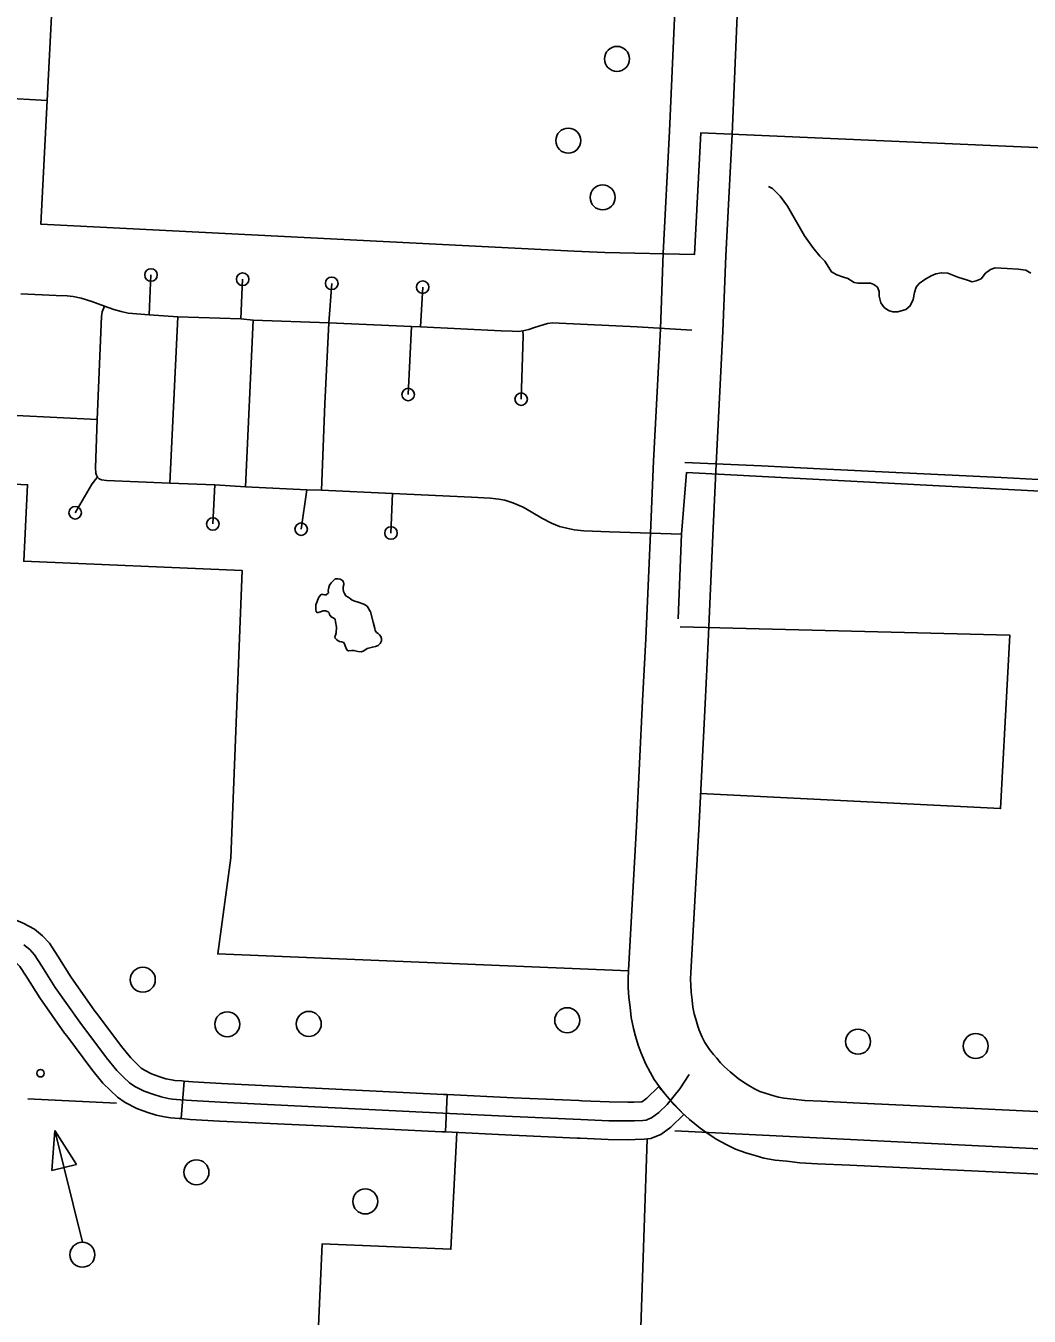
# Model space of a CAD drawing. Extents: x 653372 to 905732, y 627442 to 787275.
# Drawn here: x 680342 to 684356, y 779033 to 784195 of the extents above; entities that cross this region are included whole.
import ezdxf

# ---------------------------------------------------------------- set-up
doc = ezdxf.new("R2010")
doc.units = 0
for name, color, linetype in [('10', 7, 'Continuous'), ('31', 7, 'Continuous'), ('33', 7, 'Continuous'), ('34', 7, 'Continuous'), ('35', 7, 'Continuous'), ('5', 7, 'Continuous'), ('56', 7, 'Continuous'), ('6', 7, 'Continuous')]:
    doc.layers.add(name, color=color, linetype=linetype)

msp = doc.modelspace()

# ---------------------------------------------------------------- linework, layer by layer
at = {"layer": '10'}
for points in [[(683284.3, 787274.7), (683284.4, 787274.3), (683294.1, 787236.3), (683301.5, 787193.2), (683306.8, 787153.3), (683310.5, 787104.3), (683312.7, 787041.5), (683302.8, 786772.3), (683284.4, 786340.9), (683271.2, 786053.2), (683255.5, 785712.5), (683226.4, 785079.9), (683207.6, 784695), (683196.1, 784426.6), (683167.3, 783761.4), (683142.1, 783274.6), (683130.8, 782972), (683103.2, 782441.6), (683090.4, 782155.9), (683072.5, 781731), (683059.5, 781482.1), (683034.4, 780980), (683002.6, 780408.1)], [(682752.7, 780415.6), (682784.7, 780993.2), (682809.8, 781494.8), (682822.7, 781742.8), (682840.6, 782166.8), (682853.5, 782453.7), (682881, 782983.2), (682892.3, 783285.8), (682917.5, 783773.2), (682946.4, 784437.3)], [(684983.2, 779572.9), (684153, 779613), (683639.1, 779636.7), (683509.8, 779643.3), (683439.1, 779647.3), (683386.6, 779652.8), (683340.4, 779657.2), (683294.3, 779665.9), (683263.9, 779674.8), (683222.3, 779687), (683181.6, 779701.6), (683143.4, 779720.4), (683106, 779740.5), (683071.8, 779762.9), (683039.4, 779785.9), (682997.6, 779820.4), (682965.9, 779848.5), (682936.3, 779878.1), (682915.9, 779903), (682899.8, 779921.1), (682877.3, 779950.6), (682855.8, 779980.2), (682839.2, 780009.1), (682822.4, 780041.9), (682803.3, 780085.5), (682792, 780117.1), (682781.6, 780153.7), (682773.5, 780183.5), (682763.9, 780228), (682759.2, 780268.7), (682754.9, 780307.8), (682752.3, 780347.9), (682751.8, 780383), (682752.7, 780415.6)], [(683002.6, 780408.1), (683001.8, 780381.3), (683002.2, 780357.9), (683004, 780329.4), (683007.6, 780296.9), (683010.9, 780268.8), (683016.5, 780242.5), (683022.4, 780220.7), (683030.2, 780193.5), (683035.7, 780177.9), (683048.3, 780149.3), (683059, 780128.3), (683065.9, 780116.3), (683077.8, 780100), (683093, 780080), (683106.1, 780065.3), (683121.8, 780046.2), (683137.5, 780030.5), (683160.1, 780010.4), (683191.4, 779984.6), (683212.8, 779969.4), (683234, 779955.5), (683257.8, 779942.7), (683279, 779932.3), (683299.7, 779924.9), (683334.2, 779914.7), (683352.7, 779909.3), (683375.7, 779905), (683411.5, 779901.5), (683459.1, 779896.6), (683523.4, 779892.9), (683651.3, 779886.4), (684164.8, 779862.7), (684995.2, 779822.6)]]:
    msp.add_lwpolyline(points, dxfattribs=at)
at = {"layer": '31'}
for p, q in [((680963.1, 779823.8), (680976.2, 779973.3)), ((682027.9, 779919.9), (682020.7, 779770.1))]:
    msp.add_line(p, q, dxfattribs=at)
for points in [[(680625.7, 780244.1), (680618.6, 780253.6), (680522.5, 780390.2), (680469.7, 780473.9), (680436.9, 780525.1), (680409.1, 780554.6), (680376.9, 780580.7), (680331.1, 780605.9), (680296.5, 780619.7), (680264.6, 780629.4), (680230.8, 780638.3)], [(682996.4, 780000.6), (682958.6, 779942.9), (682907.5, 779879.4), (682874.9, 779847.5), (682845.3, 779826.6), (682829.7, 779820), (682823.5, 779817.5), (682810.2, 779816), (682777.3, 779814.4), (682750.2, 779814), (682673.8, 779815), (682562.8, 779820.3), (682289.3, 779832.3), (682009.8, 779845.7), (681121.2, 779888.8), (681005, 779895.5), (680960.9, 779899.3), (680929.4, 779901.5), (680911.2, 779904.6), (680883, 779910.5), (680849.8, 779921), (680815.5, 779933.4), (680778.1, 779952.2), (680756.5, 779967.3), (680733.2, 779989.5), (680706.2, 780016.2), (680665.4, 780066.1), (680557.9, 780209.6), (680460.1, 780348.6), (680406.5, 780433.6), (680377.5, 780478.7), (680357.9, 780499.5), (680334.8, 780518.2)], [(680505.7, 780154.2), (680497.2, 780165.5), (680397.7, 780307), (680343.2, 780393.3), (680318.1, 780432.3), (680306.7, 780444.4), (680292.8, 780455.8), (680267, 780469.9), (680246.8, 780478), (680223.6, 780485.1), (680192.7, 780493.2)], [(680976.2, 779973.3), (680966.8, 779974.1), (680938.3, 779976.1), (680925.1, 779978.3), (680902, 779983.1), (680873.9, 779992), (680845.2, 780002.4), (680816.8, 780016.7), (680804.1, 780025.5), (680785.4, 780043.4), (680761.7, 780066.8), (680724.4, 780112.3), (680625.7, 780244.1)], [(680963.1, 779823.8), (680955.1, 779824.5), (680920.6, 779827), (680897.3, 779830.9), (680864, 779837.8), (680825.8, 779849.9), (680785.8, 779864.3), (680739.5, 779887.6), (680708.9, 779909.1), (680680.9, 779935.7), (680650.6, 779965.7), (680606.3, 780019.8), (680505.7, 780154.2)], [(680976.2, 779973.3), (681010.4, 779970.3), (681125.2, 779963.7), (681500.5, 779945.5)], [(681500.5, 779945.5), (682013.4, 779920.6), (682027.9, 779919.9)], [(682974.4, 779840), (682915.9, 779903), (682872.8, 779950.4), (682826.8, 779905.3), (682808.7, 779892.6), (682804.5, 779890.8), (682804.3, 779890.8), (682775, 779889.4), (682750, 779889), (682676.1, 779890), (682566.2, 779895.2), (682555, 779895.7)], [(682555, 779895.7), (682292.7, 779907.2), (682027.9, 779919.9)], [(682974.4, 779840), (682923.1, 779789.7), (682881.9, 779760.6), (682858.6, 779750.8), (682842.4, 779744.1), (682816.2, 779741.2), (682779.7, 779739.5), (682750.3, 779739), (682671.5, 779740), (682559.4, 779745.3), (682548.4, 779745.8)], [(681493.3, 779795.7), (681117.3, 779813.9), (680999.6, 779820.6), (680963.1, 779823.8)], [(682020.7, 779770.1), (682006.2, 779770.8), (681493.3, 779795.7)], [(682548.4, 779745.8), (682285.9, 779757.3), (682020.7, 779770.1)]]:
    msp.add_lwpolyline(points, dxfattribs=at)
at = {"layer": '33'}
for points in [[(680842.6, 783198.2), (680835.4, 783038)], [(681209.3, 783180.9), (681202.6, 783022.3)], [(681566, 783164.3), (681553.9, 783006.4)], [(681929.9, 783149.3), (681920.5, 782990)], [(683005.9, 782977.6), (682787.9, 782990.7), (682476, 783005.4), (682449.4, 783006.2), (682428.5, 783003.8), (682398.6, 782995.2), (682372.8, 782986.5), (682354.8, 782980.5), (682330.9, 782974.1), (682313, 782972.3), (682287.5, 782973), (682244.3, 782974.9), (681920.5, 782990), (681884.9, 782991.7), (681553.9, 783006.4), (681251.8, 783017.6), (681202.6, 783022.3), (680950.9, 783031), (680835.4, 783038), (680751.9, 783045.3), (680723, 783051.5), (680694.2, 783059.5), (680656.4, 783073.7), (680606.5, 783092.4), (680563, 783105), (680531.1, 783111.9), (680507.5, 783114.4), (680463.6, 783116.3), (680321.9, 783122.3)], [(680656.4, 783073.7), (680648, 783050.1), (680645.5, 783031.9), (680627.4, 782620.2), (680621.4, 782426.4), (680622.3, 782405.6), (680625, 782396.7), (680628.4, 782389.2), (680634.9, 782382.3), (680645.1, 782378.3), (680664.3, 782375.5), (680918.5, 782365.7), (681098.3, 782358.1), (681221.1, 782351.1), (681466.1, 782338.1), (681524.6, 782336.9), (681809.1, 782323.4), (682125.3, 782308.7), (682199.9, 782305), (682233.8, 782301), (682258.8, 782296.6), (682289.8, 782286), (682331.5, 782269.2), (682363.5, 782250.5), (682406.4, 782224.8), (682445.7, 782205.1), (682477.1, 782192.3), (682505.8, 782184.8), (682535.9, 782178.7), (682574.3, 782174.6), (682677.7, 782170.8), (682965.5, 782161.4)], [(680950.9, 783031), (680918.5, 782365.7)], [(681251.8, 783017.6), (681221.1, 782351.1)], [(681553.9, 783006.4), (681538.8, 782682.7), (681524.6, 782336.9)], [(681871.9, 782719.6), (681884.9, 782991.7)], [(682330.9, 782974.1), (682331.3, 782954.8), (682323.7, 782701.2)], [(679980.8, 782652.1), (680627.4, 782620.2)], [(680539.5, 782246.9), (680604.4, 782359.1), (680620.2, 782379.2), (680628.4, 782389.2)], [(681090, 782202), (681098.3, 782358.1)], [(681443.4, 782181.3), (681466.1, 782338.1)], [(681802.9, 782165.8), (681809.1, 782323.4)], [(682827.2, 779741.7), (682815.8, 779387.1), (682786.8, 778511), (682781.6, 778306.3), (682766.2, 777961.8), (682750.5, 777622.1), (682739, 777329.8), (682733.1, 777161), (682704.8, 776454.9), (682693.5, 776247.5), (682680.5, 775834.5)]]:
    msp.add_lwpolyline(points, dxfattribs=at)
for centre in [(680842.6, 783198.2), (681209.3, 783180.9), (681566, 783164.3), (681929.9, 783149.3), (681871.9, 782719.6), (682323.7, 782701.2), (680539.5, 782246.9), (681090, 782202), (681443.4, 782181.3), (681802.9, 782165.8)]:
    msp.add_circle(centre, 25, dxfattribs=at)
at = {"layer": '34'}
msp.add_lwpolyline([(687212.2, 782250.7), (686669.3, 782274.8), (686307.8, 782293.3), (686251.8, 782294.9), (686180.2, 782297.1), (686080.3, 782302), (685948.3, 782307.8), (685774.6, 782314.9), (685581.6, 782321.4), (685281.6, 782336), (685155.1, 782342.3), (684957.8, 782352.7), (684820.9, 782359.3), (684716, 782365.6), (684490.8, 782374.9), (684244, 782387.3), (683822.2, 782407.5), (683520.4, 782423.2), (683285.4, 782434), (682978.4, 782447.7)], dxfattribs=at)
at = {"layer": '35'}
for points in [[(684362.9, 783205.4), (684342.9, 783216.6), (684312.1, 783221.3), (684268.3, 783223.3), (684219.4, 783226.3), (684201.1, 783220.1), (684181.7, 783204.8), (684163.7, 783181.9), (684144.6, 783174.2), (684127.9, 783170.9), (684109.9, 783177.5), (684071, 783189.2), (684030.7, 783204.8), (684005.1, 783207.1), (683982.3, 783202.5), (683964.3, 783194), (683939, 783179.6), (683916.6, 783163.7), (683904.1, 783149.7), (683896.7, 783128), (683892.1, 783100.2), (683880, 783074.2), (683862.2, 783060.4), (683830.9, 783050.7), (683810.6, 783050.6), (683793.3, 783055.6), (683776.4, 783068.2), (683762.6, 783086.8), (683755.8, 783112.6), (683756.4, 783131.5), (683748.6, 783149.1), (683734.6, 783160.1), (683721.5, 783165), (683699.3, 783165.7), (683671.3, 783165), (683656.3, 783167.7), (683630.4, 783184.4), (683608.6, 783190.3), (683586.2, 783198.5), (683565.8, 783210.5), (683554.3, 783228.2), (683539.2, 783252.8), (683518.7, 783273.1), (683491, 783307.9), (683457.7, 783354.2), (683389.5, 783473.3), (683359.8, 783513.5), (683329.7, 783543.8), (683312.6, 783551.9)], [(681551.7, 781850.6), (681541, 781854.9), (681531.4, 781855.1), (681520.5, 781850.4), (681511.3, 781848.4), (681506.8, 781848.5), (681504, 781850.9), (681502.1, 781861.7), (681502.6, 781878.2), (681513.7, 781909.7), (681522, 781919.1), (681526, 781920.7), (681530, 781920.5), (681536.7, 781918.6), (681544.1, 781919), (681552.9, 781927.2), (681552, 781936.4), (681554.6, 781948.2), (681557.2, 781957.8), (681564.3, 781966.7), (681574.2, 781976.6), (681580.1, 781982.1), (681586.9, 781983), (681591.5, 781982.9), (681599.9, 781980.9), (681608.9, 781975.6), (681613.2, 781968.6), (681614.8, 781964), (681614.6, 781959.5), (681612.1, 781950.5), (681611.8, 781941.4), (681613.2, 781932.2), (681616.4, 781924.2), (681622.9, 781914.3), (681631.9, 781909.5), (681639.1, 781904.2), (681647.4, 781897.7), (681658.7, 781893.4), (681672.2, 781889.6)], [(681672.2, 781889.6), (681694.6, 781880.9), (681708, 781872.6), (681721.5, 781850), (681732.2, 781808.8), (681738.3, 781784.2), (681739.2, 781775.6), (681744.6, 781768.1), (681751.9, 781763.9), (681757.4, 781759.1), (681762.9, 781751.6), (681764.9, 781744.1), (681764.7, 781735.1), (681759.8, 781724.4), (681752.2, 781716.1), (681741.3, 781711.9), (681728.7, 781709.4), (681707.5, 781703.3), (681694.2, 781694.6), (681684.4, 781690.3), (681669.7, 781692.5), (681655, 781696.3), (681644.8, 781696), (681632.8, 781694.7), (681628.9, 781696.5), (681624, 781704.1), (681618, 781718.6), (681613.7, 781727.3), (681605.5, 781730.8), (681597.6, 781731.6), (681591.4, 781735.2), (681585.3, 781739.9), (681579.2, 781745.2), (681578.2, 781750.3), (681580.7, 781757.1), (681583.9, 781767.2), (681585.1, 781788.8), (681581.2, 781811), (681579.2, 781820.8), (681573.7, 781825.5), (681564.2, 781830.3), (681557.6, 781840.2), (681555.6, 781846.5), (681551.7, 781850.6)]]:
    msp.add_lwpolyline(points, dxfattribs=at)
at = {"layer": '5'}
for points in [[(680489.8, 785118), (680427.7, 783895.4)], [(680705.3, 779885.3), (680350.1, 779902.9)]]:
    msp.add_lwpolyline(points, dxfattribs=at)
at = {"layer": '56'}
for p, q in [((680445.9, 779615.4), (680458.7, 779776.2)), ((680458.7, 779776.2), (680544.9, 779639.9)), ((680544.9, 779639.9), (680445.9, 779615.4))]:
    msp.add_line(p, q, dxfattribs=at)
msp.add_lwpolyline([(680568.9, 779329.6), (680458.7, 779776.2)], dxfattribs=at)
for centre, radius in [((682707.1, 784062.2), 50), ((682512.2, 783735.3), 50), ((682649.7, 783508.3), 50), ((680810.2, 780379.1), 50), ((681148, 780200.8), 50), ((681474.2, 780202.5), 50), ((682507.9, 780217.1), 50), ((683671.4, 780131.4), 50), ((684142.2, 780113.9), 50), ((680401, 780005), 15), ((681024.8, 779608.9), 50), ((681700.1, 779492.3), 50), ((680568.5, 779279.1), 50)]:
    msp.add_circle(centre, radius, dxfattribs=at)
at = {"layer": '6'}
for points in [[(680427.7, 783895.4), (680402.5, 783400.9), (682535.7, 783293.6), (682658.4, 783288.4), (683017.2, 783280.2), (683042.3, 783766.1), (684536.7, 783701.7), (684597.3, 785016.9), (684391.3, 785026.4), (684425.2, 785508.2), (684469.9, 786348.1), (685789.1, 786281.8), (686863.5, 786226.6)], [(679522.7, 785199.4), (679508.8, 784948.5), (679148.9, 784976.9), (679110.3, 783970.9), (680427.7, 783895.4)], [(682752.7, 780415.2), (681110, 780482.3), (681162.5, 780866), (681207.7, 782015.8), (680334, 782052.7), (680349.5, 782358.7), (679353.4, 782407.4), (679361.9, 782630), (678384.7, 782670.4), (678447.5, 784005)], [(682938.8, 779774.7), (685478.1, 779648.9), (685542.5, 781002.5), (686869.1, 780952.6), (686927.5, 782199.7), (682985.6, 782407.8), (682965.5, 782161.4), (682951.2, 781822.7)], [(682959.8, 781790.8), (684279.2, 781756.6), (684241.7, 781063.7), (683041.6, 781124.2)], [(681959, 777290.2), (682028.3, 778526.7), (681492.7, 778547.1), (681527.3, 779322), (682042.7, 779301.2), (682066.3, 779767.9)]]:
    msp.add_lwpolyline(points, dxfattribs=at)

doc.saveas('drawing.dxf')
